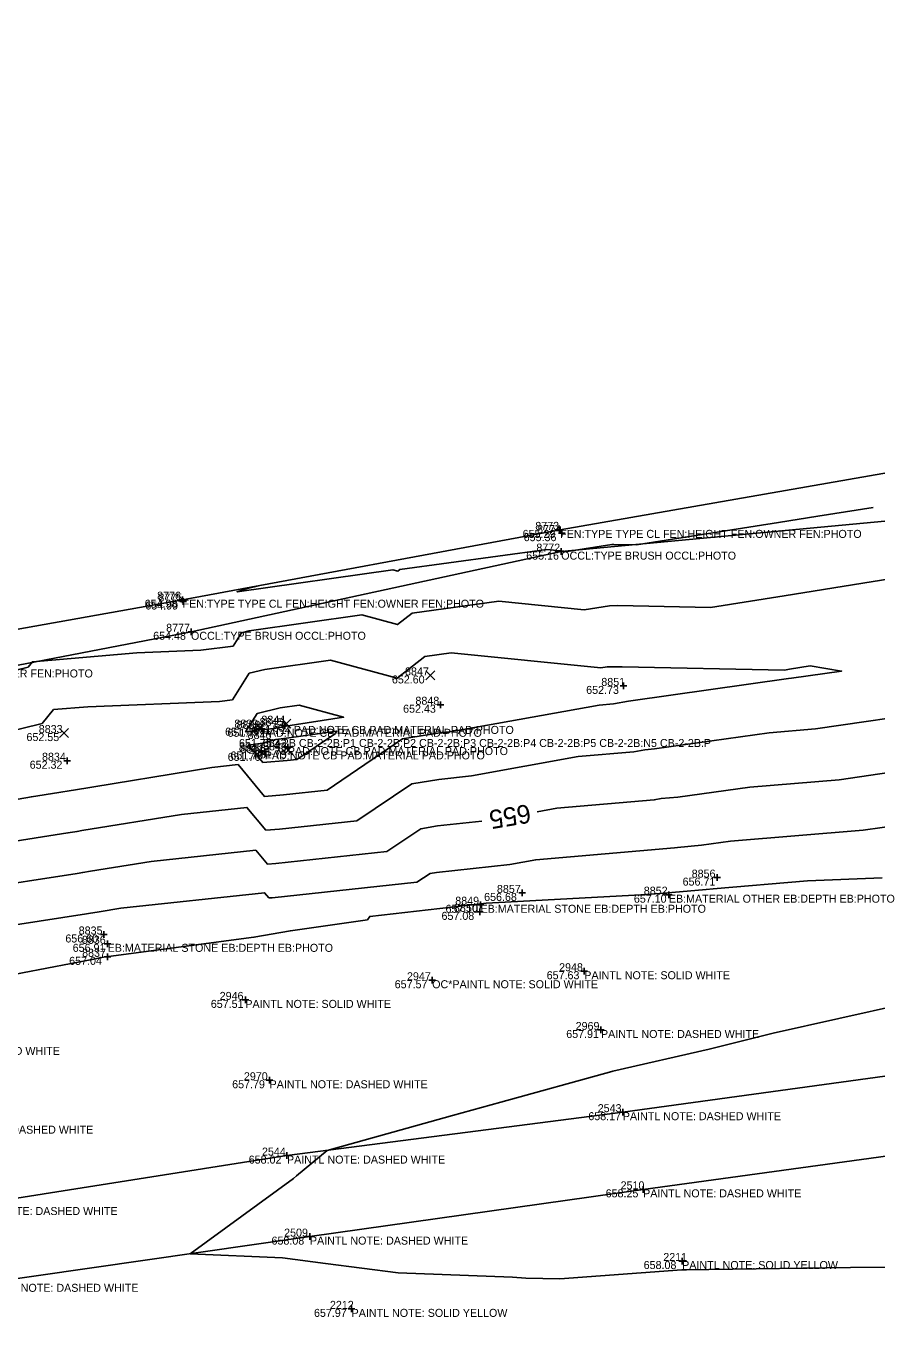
# Model space of a CAD drawing. Extents: x 2129350 to 2137777, y 657588 to 659885.
# Drawn here: x 2136816.2 to 2136943.7, y 659646.9 to 659843.4 of the extents above; entities that cross this region are included whole.
import ezdxf

# ---------------------------------------------------------------- set-up
doc = ezdxf.new("R2010")
doc.units = 0
for name, color, linetype in [('DT_X_Contour_Major', 7, 'Continuous'), ('DT_X_Contour_Minor', 7, 'Continuous'), ('DT_X_TIN_Hull', 7, 'Continuous'), ('PV_X_COP', 7, 'Continuous'), ('SV_X_Occupation_Line', 7, 'Continuous'), ('SV_X_Random_Point', 7, 'Continuous'), ('SV_X_Shot_Marker', 7, 'Continuous'), ('SV_X_Text_Comment', 7, 'Continuous'), ('SV_X_Text_Elevation', 7, 'Continuous'), ('SV_X_Text_Name', 7, 'Continuous')]:
    doc.layers.add(name, color=color, linetype=linetype)

msp = doc.modelspace()

# ---------------------------------------------------------------- linework, layer by layer
at = {"layer": 'DT_X_Contour_Major'}
for points in [[(2136851.19, 659759.54), (2136849.14, 659759.03), (2136847.79, 659758.59), (2136871.17, 659761.88), (2136871.89, 659761.69), (2136872.19, 659761.92), (2136894.24, 659764.94), (2136897.29, 659764.63), (2136903.97, 659765.7), (2136904.28, 659765.7), (2136907.69, 659765.63), (2136929, 659768.98), (2136934.88, 659769.93), (2136943.18, 659771.23)], [(2136892.78, 659725.6), (2136895.75, 659726.13), (2136910.34, 659727.38), (2136911.38, 659727.58), (2136913.9, 659727.79), (2136924.66, 659729.31), (2136938.08, 659730.41), (2136950.28, 659732.18), (2136958.73, 659732.9), (2136961.65, 659733.33), (2136972.74, 659734.82), (2136986.36, 659737.89), (2136991.82, 659738.64)], [(2136787.42, 659710.52), (2136799.14, 659712.34), (2136808.23, 659713.93), (2136823.82, 659716.35), (2136824.65, 659716.5), (2136825.83, 659716.68), (2136834.92, 659718.16), (2136850.59, 659719.86), (2136852.35, 659717.75), (2136853.61, 659717.86), (2136870.27, 659719.63), (2136875.36, 659723.06), (2136877.87, 659723.48), (2136884.5, 659724.2)]]:
    msp.add_lwpolyline(points, dxfattribs=at)
at = {"layer": 'DT_X_Contour_Minor'}
for points in [[(2136809.66, 659745.64), (2136816.46, 659747.3), (2136817.12, 659748.1), (2136832.76, 659749.45), (2136842.37, 659749.83), (2136847.21, 659750.45), (2136848.46, 659752.45), (2136849.61, 659752.73), (2136866.49, 659755.11), (2136871.85, 659753.66), (2136874.07, 659755.4), (2136887.06, 659757.18), (2136899.82, 659755.89), (2136903.63, 659756.5), (2136904.91, 659756.51), (2136918.78, 659756.24), (2136929.81, 659757.98), (2136951.88, 659761.52)], [(2136851.94, 659746.95), (2136861.8, 659748.34), (2136871.8, 659745.63), (2136875.94, 659748.88), (2136879.89, 659749.42), (2136902.34, 659747.16), (2136903.3, 659747.31), (2136905.55, 659747.32), (2136929.87, 659746.85), (2136930.62, 659746.97), (2136933.71, 659747.47), (2136938.43, 659746.69), (2136930.94, 659745.61), (2136930.47, 659745.57), (2136906.84, 659742.23), (2136906.5, 659742.2), (2136904.22, 659741.78), (2136902.11, 659741.6), (2136880.06, 659737.63), (2136878.22, 659737.43), (2136872.62, 659736.51), (2136861.28, 659728.85), (2136854.74, 659728.15), (2136851.9, 659727.9), (2136847.94, 659732.67), (2136844, 659732.24), (2136823.25, 659728.86), (2136822.94, 659728.81), (2136821.05, 659728.48), (2136816.96, 659727.84), (2136796.4, 659724.23)], [(2136800.85, 659734.48), (2136818.57, 659738.82), (2136820.29, 659740.91), (2136825.42, 659741.35), (2136845.17, 659742.12), (2136847.11, 659742.37), (2136849.62, 659746.38), (2136851.94, 659746.95)], [(2136855.09, 659738.45), (2136854.98, 659738.31), (2136853.28, 659738.06), (2136851.53, 659737.86), (2136851.38, 659737.92), (2136849.07, 659737.57), (2136850.79, 659740.31), (2136854.26, 659741.16), (2136857.12, 659741.56), (2136863.77, 659739.76), (2136855.09, 659738.45)], [(2136812.6, 659720.89), (2136822.44, 659722.42), (2136823.8, 659722.65), (2136824.54, 659722.77), (2136839.46, 659725.2), (2136849.27, 659726.26), (2136852.13, 659722.83), (2136854.17, 659723), (2136865.77, 659724.24), (2136873.99, 659729.78), (2136878.04, 659730.45), (2136882.93, 659730.98), (2136898.93, 659733.86), (2136907.28, 659734.58), (2136908.94, 659734.89), (2136910.37, 659735.01), (2136927.56, 659737.44), (2136934.51, 659738.01), (2136953.19, 659740.71)], [(2136853.59, 659736.41), (2136855.22, 659736.64), (2136862.71, 659737.69), (2136862.54, 659737.34), (2136856.78, 659733.45), (2136855.3, 659733.3), (2136851.67, 659732.98), (2136849.5, 659735.6), (2136851.59, 659735.89), (2136851.79, 659735.92), (2136853.59, 659736.41)], [(2136803.86, 659706.98), (2136825.21, 659710.29), (2136825.51, 659710.34), (2136827.11, 659710.59), (2136830.37, 659711.12), (2136851.92, 659713.46), (2136852.58, 659712.67), (2136853.04, 659712.71), (2136874.77, 659715.02), (2136876.73, 659716.34), (2136877.69, 659716.5), (2136888.68, 659717.7), (2136892.58, 659718.4), (2136913.4, 659720.19), (2136913.82, 659720.26), (2136917.43, 659720.57), (2136921.76, 659721.18), (2136941.65, 659722.82), (2136947.37, 659723.65)], [(2136944.52, 659715.71), (2136933.33, 659715.22), (2136919.16, 659714.03), (2136918.13, 659713.94), (2136913, 659713.51), (2136909.25, 659713.2), (2136887.97, 659712.04), (2136885.13, 659711.88), (2136883.44, 659711.71), (2136867.68, 659709.91), (2136867.35, 659709.38), (2136855.8, 659707.76), (2136850.33, 659706.77), (2136828.5, 659703.9), (2136828.35, 659703.88), (2136827.21, 659703.68), (2136826.56, 659703.55), (2136804.62, 659699.35)], [(2136947.86, 659696.81), (2136928.18, 659692.4), (2136918.56, 659689.99), (2136904.15, 659686.7), (2136904, 659686.66), (2136887.36, 659682.04), (2136880.1, 659680.06), (2136861.31, 659674.81), (2136856.73, 659670.97), (2136856.26, 659670.57), (2136840.74, 659659.31), (2136854.6, 659658.72), (2136861.03, 659657.87), (2136861.06, 659657.87), (2136871.96, 659656.43), (2136889.09, 659655.82), (2136891.07, 659655.63), (2136896.2, 659655.56), (2136914.5, 659656.89), (2136915.2, 659656.9), (2136918.53, 659656.93), (2136939.79, 659657.25), (2136949.74, 659657.3)]]:
    msp.add_lwpolyline(points, dxfattribs=at)
at = {"layer": 'DT_X_TIN_Hull'}
msp.add_lwpolyline([(2137285.08, 659831.19), (2137237.64, 659823.86), (2137180.49, 659815.43), (2137100.44, 659802.92), (2137055.7, 659795.58), (2136999.31, 659786.09), (2136953.2, 659777.82), (2136896.24, 659767.87), (2136839.62, 659757.4), (2136780.97, 659746.94), (2136684.22, 659729.41), (2136588.25, 659712.61), (2136516.86, 659699.33), (2136461.92, 659689.97), (2136416.01, 659681.81), (2136327.06, 659665.12), (2136264.41, 659654.41)], dxfattribs=at)
at = {"layer": 'PV_X_COP'}
for points in [[(2137257.06, 659722.27), (2137206.89, 659716.59), (2137156.31, 659711.59), (2137105.57, 659705.53), (2137055.1, 659699.19), (2137005.93, 659693.46), (2136955.46, 659687.38), (2136905.63, 659680.54), (2136855.28, 659674.03), (2136806.16, 659666.32), (2136755.72, 659659.78), (2136705.35, 659652.39), (2136656.43, 659644.16), (2136606.64, 659635.79), (2136556.63, 659628.33), (2136507.53, 659620.32), (2136457.84, 659611.83), (2136408.59, 659602.41), (2136359.31, 659593.78), (2136309.46, 659585.92)], [(2136262.67, 659564.74), (2136312.74, 659573.59), (2136362.49, 659582.53), (2136411.74, 659591.62), (2136460.92, 659600.37), (2136510.74, 659608.63), (2136559.31, 659616.9), (2136609.93, 659625.35), (2136658.93, 659633.26), (2136709.13, 659640.87), (2136758.98, 659648.28), (2136809.29, 659654.8), (2136858.72, 659661.88), (2136908.68, 659668.97), (2136958.53, 659675.77), (2137008.35, 659682.06), (2137058.97, 659688.03), (2137109.1, 659694.71), (2137159.29, 659700.01), (2137209.87, 659704.9), (2137260.68, 659710.66)]]:
    msp.add_lwpolyline(points, dxfattribs=at)
at = {"layer": 'SV_X_Occupation_Line'}
msp.add_lwpolyline([(2137480.38, 659843.41), (2137437.87, 659834.95), (2137389.36, 659837.99), (2137332.62, 659830.1), (2137285.98, 659826.21), (2137239.08, 659817.23), (2137193.33, 659807.31), (2137176.53, 659790.93), (2137161.71, 659798.09), (2137093.33, 659789.19), (2137049.71, 659785.18), (2137001.99, 659777.26), (2136954.5, 659770.07), (2136896.4, 659764.61), (2136840.89, 659752.59), (2136788.74, 659742.51), (2136730.29, 659733.36), (2136681.93, 659723.11), (2136638.55, 659717.12), (2136590.23, 659707.52), (2136559.74, 659704.46)], dxfattribs=at)
at = {"layer": 'SV_X_Random_Point'}
for p, q in [((2136876.09, 659745.38), (2136877.43, 659746.71)), ((2136876.09, 659746.71), (2136877.43, 659745.38)), ((2136854.54, 659738.13), (2136855.87, 659739.47)), ((2136854.54, 659739.47), (2136855.87, 659738.13)), ((2136821.18, 659736.73), (2136822.51, 659738.06)), ((2136821.18, 659738.06), (2136822.51, 659736.73)), ((2136850.53, 659737.54), (2136851.86, 659738.87)), ((2136850.53, 659738.87), (2136851.86, 659737.54)), ((2136854.8, 659734.13), (2136856.13, 659735.47)), ((2136854.8, 659735.47), (2136856.13, 659734.13)), ((2136850.95, 659733.76), (2136852.28, 659735.1)), ((2136850.95, 659735.1), (2136852.28, 659733.76))]:
    msp.add_line(p, q, dxfattribs=at)
at = {"layer": 'SV_X_Shot_Marker'}
for p, q in [((2136895.74, 659767.87), (2136896.74, 659767.87)), ((2136896, 659767.38), (2136897, 659767.38)), ((2136896.24, 659768.37), (2136896.24, 659767.37)), ((2136896.24, 659767.87), (2136896.24, 659767.87)), ((2136896.5, 659767.88), (2136896.5, 659766.88)), ((2136896.5, 659767.38), (2136896.5, 659767.38)), ((2136896.4, 659765.11), (2136896.4, 659764.11)), ((2136895.9, 659764.61), (2136896.9, 659764.61)), ((2136896.4, 659764.61), (2136896.4, 659764.61)), ((2136839.12, 659757.4), (2136840.12, 659757.4)), ((2136839.22, 659757.13), (2136840.22, 659757.13)), ((2136839.62, 659757.9), (2136839.62, 659756.9)), ((2136839.62, 659757.4), (2136839.62, 659757.4)), ((2136839.72, 659757.63), (2136839.72, 659756.63)), ((2136839.72, 659757.13), (2136839.72, 659757.13)), ((2136840.39, 659752.59), (2136841.39, 659752.59)), ((2136840.89, 659753.09), (2136840.89, 659752.09)), ((2136840.89, 659752.59), (2136840.89, 659752.59)), ((2136905.24, 659744.47), (2136906.24, 659744.47)), ((2136905.74, 659744.97), (2136905.74, 659743.97)), ((2136905.74, 659744.47), (2136905.74, 659744.47)), ((2136877.82, 659741.65), (2136878.82, 659741.65)), ((2136878.32, 659742.15), (2136878.32, 659741.15)), ((2136878.32, 659741.65), (2136878.32, 659741.65)), ((2136851.01, 659738.04), (2136852.01, 659738.04)), ((2136851.51, 659738.54), (2136851.51, 659737.54)), ((2136851.51, 659738.04), (2136851.51, 659738.04)), ((2136854.46, 659738.47), (2136855.46, 659738.47)), ((2136854.96, 659738.97), (2136854.96, 659737.97)), ((2136854.96, 659738.47), (2136854.96, 659738.47)), ((2136855.42, 659735.8), (2136855.42, 659734.8)), ((2136822.33, 659733.75), (2136822.33, 659732.75)), ((2136851.45, 659734.65), (2136852.45, 659734.65)), ((2136851.95, 659735.15), (2136851.95, 659734.15)), ((2136851.95, 659734.65), (2136851.95, 659734.65)), ((2136854.92, 659735.3), (2136855.92, 659735.3)), ((2136855.42, 659735.3), (2136855.42, 659735.3)), ((2136821.83, 659733.25), (2136822.83, 659733.25)), ((2136822.33, 659733.25), (2136822.33, 659733.25)), ((2136919.8, 659716.22), (2136919.8, 659715.22)), ((2136890.53, 659713.92), (2136890.53, 659712.92)), ((2136919.3, 659715.72), (2136920.3, 659715.72)), ((2136919.8, 659715.72), (2136919.8, 659715.72)), ((2136884.3, 659712.15), (2136884.3, 659711.15)), ((2136890.03, 659713.42), (2136891.03, 659713.42)), ((2136890.53, 659713.42), (2136890.53, 659713.42)), ((2136912.04, 659713.16), (2136913.04, 659713.16)), ((2136912.54, 659713.66), (2136912.54, 659712.66)), ((2136912.54, 659713.16), (2136912.54, 659713.16)), ((2136883.69, 659710.58), (2136884.69, 659710.58)), ((2136883.8, 659711.65), (2136884.8, 659711.65)), ((2136884.19, 659711.08), (2136884.19, 659710.08)), ((2136884.19, 659710.58), (2136884.19, 659710.58)), ((2136884.3, 659711.65), (2136884.3, 659711.65)), ((2136827.33, 659707.19), (2136828.33, 659707.19)), ((2136827.83, 659707.69), (2136827.83, 659706.69)), ((2136827.83, 659707.19), (2136827.83, 659707.19)), ((2136828.39, 659706.29), (2136828.39, 659705.29)), ((2136827.89, 659705.79), (2136828.89, 659705.79)), ((2136828.35, 659704.34), (2136828.35, 659703.34)), ((2136828.39, 659705.79), (2136828.39, 659705.79)), ((2136827.85, 659703.84), (2136828.85, 659703.84)), ((2136828.35, 659703.84), (2136828.35, 659703.84)), ((2136899.86, 659702.18), (2136899.86, 659701.18)), ((2136876.55, 659700.33), (2136877.55, 659700.33)), ((2136877.05, 659700.83), (2136877.05, 659699.83)), ((2136877.05, 659700.33), (2136877.05, 659700.33)), ((2136899.36, 659701.68), (2136900.36, 659701.68)), ((2136899.86, 659701.68), (2136899.86, 659701.68)), ((2136848.54, 659697.38), (2136849.54, 659697.38)), ((2136849.04, 659697.88), (2136849.04, 659696.88)), ((2136849.04, 659697.38), (2136849.04, 659697.38)), ((2136901.86, 659692.87), (2136902.86, 659692.87)), ((2136902.36, 659693.37), (2136902.36, 659692.37)), ((2136902.36, 659692.87), (2136902.36, 659692.87)), ((2136852.17, 659685.33), (2136853.17, 659685.33)), ((2136852.67, 659685.83), (2136852.67, 659684.83)), ((2136852.67, 659685.33), (2136852.67, 659685.33)), ((2136905.13, 659680.54), (2136906.13, 659680.54)), ((2136905.63, 659681.04), (2136905.63, 659680.04)), ((2136905.63, 659680.54), (2136905.63, 659680.54)), ((2136855.28, 659674.53), (2136855.28, 659673.53)), ((2136854.78, 659674.03), (2136855.78, 659674.03)), ((2136855.28, 659674.03), (2136855.28, 659674.03)), ((2136908.18, 659668.97), (2136909.18, 659668.97)), ((2136908.68, 659669.47), (2136908.68, 659668.47)), ((2136908.68, 659668.97), (2136908.68, 659668.97)), ((2136858.22, 659661.88), (2136859.22, 659661.88)), ((2136858.72, 659662.38), (2136858.72, 659661.38)), ((2136858.72, 659661.88), (2136858.72, 659661.88)), ((2136914.03, 659658.22), (2136915.03, 659658.22)), ((2136914.53, 659658.72), (2136914.53, 659657.72)), ((2136914.53, 659658.22), (2136914.53, 659658.22)), ((2136864.47, 659651.04), (2136865.47, 659651.04)), ((2136864.97, 659651.54), (2136864.97, 659650.54)), ((2136864.97, 659651.04), (2136864.97, 659651.04))]:
    msp.add_line(p, q, dxfattribs=at)

# ---------------------------------------------------------------- texts
at = {"layer": 'DT_X_Contour_Major'}
msp.add_text('655', height=2.8, rotation=189.5853, dxfattribs=at).set_placement((2136891.58, 659726.77))
at = {"layer": 'SV_X_Text_Comment'}
for s, p in [('FEN:TYPE TYPE CL FEN:HEIGHT FEN:OWNER FEN:PHOTO', (2136896.24, 659766.67)), ('OCCL:TYPE BRUSH OCCL:PHOTO', (2136896.4, 659763.41)), ('FEN:TYPE TYPE CL FEN:HEIGHT FEN:OWNER FEN:PHOTO', (2136839.62, 659756.2)), ('OCCL:TYPE BRUSH OCCL:PHOTO', (2136840.89, 659751.39)), ('FEN:TYPE TYPE CL FEN:HEIGHT FEN:OWNER FEN:PHOTO', (2136780.97, 659745.74)), ('PAD:NOTE CB PAD:MATERIAL PAD:PHOTO', (2136851.51, 659736.84)), ('4 PAD:NOTE CB PAD:MATERIAL PAD:PHOTO', (2136854.96, 659737.27)), ('2-2B CB-2-2B:P1 CB-2-2B:P2 CB-2-2B:P3 CB-2-2B:P4 CB-2-2B:P5 CB-2-2B:N5 CB-2-2B:P', (2136853.23, 659735.31)), ('PAD:NOTE CB PAD:MATERIAL PAD:PHOTO', (2136851.95, 659733.45)), ('PAD:NOTE CB PAD:MATERIAL PAD:PHOTO', (2136855.42, 659734.1)), ('EB:MATERIAL OTHER EB:DEPTH EB:PHOTO', (2136912.54, 659711.96)), ('EB:MATERIAL STONE EB:DEPTH EB:PHOTO', (2136884.3, 659710.45)), ('EB:MATERIAL STONE EB:DEPTH EB:PHOTO', (2136828.39, 659704.59)), ('OC*PAINTL NOTE: SOLID WHITE', (2136877.05, 659699.13)), ('PAINTL NOTE: SOLID WHITE', (2136899.86, 659700.48)), ('PAINTL NOTE: SOLID WHITE', (2136849.04, 659696.18)), ('PAINTL NOTE: DASHED WHITE', (2136902.36, 659691.67)), ('PAINTL NOTE: SOLID WHITE', (2136799.38, 659689.13)), ('PAINTL NOTE: DASHED WHITE', (2136852.67, 659684.13)), ('PAINTL NOTE: DASHED WHITE', (2136905.63, 659679.34)), ('PAINTL NOTE: DASHED WHITE', (2136802.52, 659677.32)), ('PAINTL NOTE: DASHED WHITE', (2136855.28, 659672.83)), ('PAINTL NOTE: DASHED WHITE', (2136908.68, 659667.77)), ('PAINTL NOTE: DASHED WHITE', (2136806.16, 659665.12)), ('PAINTL NOTE: DASHED WHITE', (2136858.72, 659660.68)), ('PAINTL NOTE: SOLID YELLOW', (2136914.53, 659657.02)), ('PAINTL NOTE: DASHED WHITE', (2136809.29, 659653.6)), ('PAINTL NOTE: SOLID YELLOW', (2136864.97, 659649.84))]:
    msp.add_text(s, height=1.2, dxfattribs=at).set_placement(p)
at = {"layer": 'SV_X_Text_Elevation'}
for s, p in [('655.29', (2136890.61, 659766.67)), ('655.36', (2136890.77, 659766.18)), ('655.16', (2136891.15, 659763.41)), ('654.98', (2136833.94, 659756.2)), ('654.99', (2136834.04, 659755.93)), ('654.48', (2136835.22, 659751.39)), ('652.60', (2136871.01, 659744.84)), ('652.73', (2136900.14, 659743.27)), ('652.43', (2136872.69, 659740.45)), ('652.55', (2136816.22, 659736.2)), ('651.69', (2136846, 659737.01)), ('651.77', (2136846.36, 659736.84)), ('651.63', (2136850.02, 659737.6)), ('651.71', (2136850.24, 659737.27)), ('651.75', (2136848.08, 659735.31)), ('651.76', (2136846.39, 659733.23)), ('651.79', (2136846.8, 659733.45)), ('651.73', (2136850.28, 659734.1)), ('651.75', (2136850.32, 659733.6)), ('652.32', (2136816.7, 659732.05)), ('656.71', (2136914.6, 659714.52)), ('656.68', (2136884.84, 659712.22)), ('657.10', (2136907.29, 659711.96)), ('657.08', (2136878.45, 659709.38)), ('657.10', (2136879.05, 659710.45)), ('656.60', (2136822.05, 659705.99)), ('656.91', (2136823.15, 659704.59)), ('657.04', (2136822.62, 659702.64)), ('657.57', (2136871.43, 659699.13)), ('657.63', (2136894.22, 659700.48)), ('657.51', (2136843.86, 659696.18)), ('657.91', (2136897.15, 659691.67)), ('657.79', (2136847.06, 659684.13)), ('658.17', (2136900.46, 659679.34)), ('658.02', (2136849.54, 659672.83)), ('658.25', (2136903.06, 659667.77)), ('658.08', (2136852.96, 659660.68)), ('658.08', (2136908.76, 659657.02)), ('657.97', (2136859.33, 659649.84))]:
    msp.add_text(s, height=1.2, dxfattribs=at).set_placement(p)
at = {"layer": 'SV_X_Text_Name'}
for s, p in [('8773', (2136892.51, 659767.87)), ('8774', (2136892.78, 659767.38)), ('8772', (2136892.67, 659764.61)), ('8776', (2136835.81, 659757.4)), ('8775', (2136835.99, 659757.13)), ('8777', (2136837.16, 659752.59)), ('8847', (2136872.98, 659746.04)), ('8851', (2136902.41, 659744.47)), ('8848', (2136874.54, 659741.65)), ('8839', (2136847.39, 659738.21)), ('8845', (2136851.18, 659738.47)), ('8844', (2136851.44, 659738.8)), ('8833', (2136818.06, 659737.4)), ('8838', (2136847.71, 659738.04)), ('8846', (2136849.38, 659736.51)), ('8840', (2136848.07, 659734.65)), ('8841', (2136848.27, 659734.43)), ('8842', (2136851.65, 659735.3)), ('8843', (2136851.69, 659734.8)), ('8834', (2136818.55, 659733.25)), ('8856', (2136915.96, 659715.72)), ('8857', (2136886.76, 659713.42)), ('8852', (2136908.78, 659713.16)), ('8849', (2136880.51, 659711.65)), ('8850', (2136880.32, 659710.58)), ('8835', (2136824.05, 659707.19)), ('8836', (2136824.53, 659705.79)), ('8837', (2136824.56, 659703.84)), ('2948', (2136896.08, 659701.68)), ('2947', (2136873.27, 659700.33)), ('2946', (2136845.19, 659697.38)), ('2969', (2136898.56, 659692.87)), ('2970', (2136848.82, 659685.33)), ('2543', (2136901.87, 659680.54)), ('2544', (2136851.53, 659674.03)), ('2510', (2136905.3, 659668.97)), ('2509', (2136854.85, 659661.88)), ('2211', (2136911.7, 659658.22)), ('2212', (2136861.72, 659651.04))]:
    msp.add_text(s, height=1.2, dxfattribs=at).set_placement(p)

doc.saveas('drawing.dxf')
